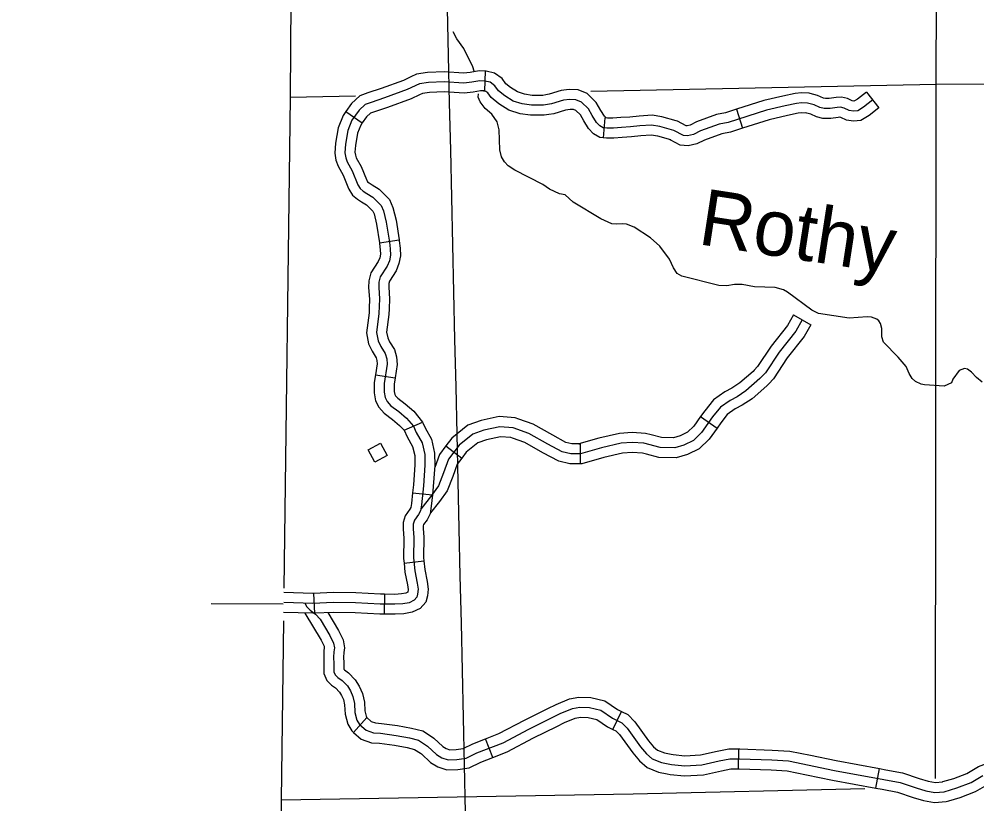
# Model space of a CAD drawing. Extents: x -19 to 366, y -4 to 359.
# Drawn here: x 127.169 to 128.531, y 200.051 to 201.168 of the extents above; entities that cross this region are included whole.
import ezdxf

# ---------------------------------------------------------------- set-up
doc = ezdxf.new("R2010")
doc.units = 0
for name, color, linetype in [('Level 2', 7, 'Continuous'), ('Level 32', 7, 'Continuous'), ('Level 35', 7, 'Continuous'), ('Level 45', 7, 'Continuous'), ('Level 5', 7, 'Continuous'), ('Level 56', 7, 'Continuous'), ('Level 60', 7, 'Continuous')]:
    doc.layers.add(name, color=color, linetype=linetype)

msp = doc.modelspace()

# ---------------------------------------------------------------- linework, layer by layer
at = {"layer": 'Level 2'}
for points in [[(127.5574, 201.4691), (127.5542, 201.0576), (127.5542, 201.0565), (127.5454, 200.3581)], [(127.5449, 200.3115), (127.5416, 200.0569), (127.5444, 199.839)]]:
    msp.add_lwpolyline(points, dxfattribs=at)
at = {"layer": 'Level 32'}
for p, q in [((127.7167, 200.583), (127.7427, 200.5946)), ((127.7286, 200.4939), (127.7569, 200.4909)), ((127.7164, 200.394), (127.7446, 200.3969)), ((127.5877, 200.3508), (127.5891, 200.3225)), ((127.6885, 200.3495), (127.6881, 200.3211))]:
    msp.add_line(p, q, dxfattribs=at)
for points in [[(127.7297, 200.5888), (127.7337, 200.5799), (127.7421, 200.5649), (127.7458, 200.5486), (127.7461, 200.5334), (127.7439, 200.5041), (127.7411, 200.4769), (127.7397, 200.4685), (127.7369, 200.4631), (127.7311, 200.455), (127.7295, 200.4493), (127.7292, 200.4428), (127.7304, 200.4302), (127.7299, 200.4012), (127.7318, 200.3829), (127.7353, 200.3653), (127.7365, 200.3567), (127.7358, 200.3499), (127.7346, 200.3455), (127.7306, 200.341), (127.7236, 200.3375), (127.7145, 200.3359), (127.7035, 200.3352), (127.6825, 200.3354), (127.6472, 200.3375), (127.6161, 200.338), (127.5866, 200.3366), (127.5452, 200.3377)], [(127.7427, 200.5946), (127.7464, 200.5863), (127.7555, 200.5701), (127.76, 200.5503), (127.7603, 200.533), (127.7581, 200.5028), (127.7569, 200.4909)], [(127.7167, 200.583), (127.721, 200.5735), (127.7287, 200.5598), (127.7316, 200.5469), (127.7318, 200.5338), (127.7298, 200.5053), (127.7286, 200.4939)], [(127.7286, 200.4939), (127.7271, 200.4788), (127.7261, 200.4731), (127.7248, 200.4706), (127.7181, 200.4612), (127.7153, 200.4516), (127.715, 200.4424), (127.7162, 200.4296), (127.7157, 200.4006), (127.7164, 200.394)], [(127.7569, 200.4909), (127.7552, 200.475), (127.7534, 200.464), (127.7491, 200.4557), (127.7441, 200.4487), (127.7436, 200.4471), (127.7435, 200.4432), (127.7446, 200.4307), (127.7441, 200.4018), (127.7446, 200.3969)], [(127.7446, 200.3969), (127.7459, 200.385), (127.7493, 200.3677), (127.7508, 200.3569), (127.7498, 200.3473), (127.7475, 200.3385), (127.7394, 200.3295), (127.7281, 200.3239), (127.7162, 200.3217), (127.7039, 200.321), (127.6881, 200.3211)], [(127.7164, 200.394), (127.7177, 200.3808), (127.7213, 200.363), (127.7222, 200.3565), (127.7218, 200.3525), (127.7191, 200.3511), (127.7128, 200.35), (127.7031, 200.3494), (127.6885, 200.3495)], [(127.5877, 200.3508), (127.5865, 200.3508), (127.5456, 200.3519)], [(127.6885, 200.3495), (127.683, 200.3496), (127.6477, 200.3517), (127.6159, 200.3522), (127.5877, 200.3508)], [(127.4419, 200.3365), (127.5444, 200.3357)], [(127.4419, 200.3365), (127.5444, 200.3357)], [(127.4419, 200.3365), (127.5444, 200.3357)], [(127.5891, 200.3225), (127.5868, 200.3224), (127.5448, 200.3235)], [(127.6881, 200.3211), (127.682, 200.3212), (127.6467, 200.3233), (127.6163, 200.3238), (127.5891, 200.3225)]]:
    msp.add_lwpolyline(points, dxfattribs=at)
at = {"layer": 'Level 35'}
for points in [[(127.8164, 201.0944), (127.8142, 201.1004), (127.8013, 201.1264), (127.7917, 201.1403), (127.7862, 201.1501)], [(128.4352, 200.6639), (128.4309, 200.6737), (128.4193, 200.6872), (128.3986, 200.7085), (128.3962, 200.7161), (128.396, 200.7278), (128.3944, 200.735), (128.392, 200.7388), (128.389, 200.741), (128.3817, 200.744), (128.3753, 200.7446), (128.3496, 200.7424), (128.3063, 200.749), (128.2964, 200.7538), (128.262, 200.7798), (128.2562, 200.7828), (128.2444, 200.7864), (128.2149, 200.7871), (128.1974, 200.7907), (128.1865, 200.7905), (128.1755, 200.7885), (128.1642, 200.7891), (128.1117, 200.8024), (128.1052, 200.8061), (128.0998, 200.8143), (128.0943, 200.8268), (128.0804, 200.8452), (128.067, 200.8571), (128.044, 200.872), (128.033, 200.8764), (128.0277, 200.8771), (128.0186, 200.8762), (128.0122, 200.8769), (127.9965, 200.8842), (127.9572, 200.9079), (127.9457, 200.918), (127.9377, 200.9198), (127.9236, 200.9264), (127.914, 200.9331), (127.874, 200.9531), (127.8648, 200.9594), (127.8594, 200.965), (127.8551, 200.9721), (127.8527, 200.982), (127.8519, 201.0108), (127.8487, 201.0221), (127.8413, 201.033), (127.8318, 201.0409), (127.8248, 201.0506), (127.822, 201.057), (127.8222, 201.0619)], [(128.5387, 200.6513), (128.5307, 200.658), (128.5237, 200.6659), (128.518, 200.67), (128.5138, 200.6707), (128.5063, 200.6683), (128.4974, 200.6557), (128.4952, 200.6503), (128.4847, 200.646), (128.457, 200.6475), (128.4521, 200.6486), (128.4441, 200.6523), (128.4395, 200.6567), (128.4352, 200.6639)]]:
    msp.add_lwpolyline(points, dxfattribs=at)
at = {"layer": 'Level 45'}
for p, q in [((127.8317, 201.0944), (127.8308, 201.0661)), ((128.3745, 201.0645), (128.3921, 201.0422)), ((128.1895, 201.04), (128.1981, 201.0129)), ((127.6338, 201.037), (127.657, 201.0206)), ((128.0021, 201.0276), (127.9996, 200.9993)), ((127.6813, 200.8499), (127.7094, 200.8543)), ((128.2704, 200.7471), (128.2952, 200.7331)), ((127.6757, 200.6618), (127.7038, 200.6578)), ((128.1384, 200.6025), (128.1617, 200.5862)), ((127.7761, 200.5607), (127.7986, 200.5434)), ((127.9669, 200.5639), (127.9669, 200.5354)), ((128.0136, 200.1571), (128.026, 200.1827)), ((127.6446, 200.1528), (127.6634, 200.174)), ((127.8427, 200.1173), (127.8324, 200.1437)), ((128.1922, 200.1009), (128.1929, 200.1293)), ((128.3875, 200.0735), (128.3927, 200.1015))]:
    msp.add_line(p, q, dxfattribs=at)
for points in [[(127.8317, 201.0944), (127.8234, 201.0947), (127.8106, 201.0924), (127.8011, 201.0912), (127.7739, 201.0931), (127.7499, 201.0921), (127.7342, 201.0898), (127.7263, 201.086)], [(127.918, 201.0605), (127.9137, 201.0598), (127.8986, 201.0598), (127.8879, 201.0614), (127.8777, 201.0647), (127.868, 201.0708), (127.8612, 201.0763), (127.8558, 201.0837), (127.845, 201.0915), (127.8334, 201.0944), (127.8317, 201.0944)], [(128.3833, 201.0534), (128.3699, 201.0428), (128.362, 201.0379), (128.3561, 201.0374), (128.3498, 201.0382), (128.3426, 201.0417), (128.3374, 201.0428), (128.3328, 201.0426), (128.3225, 201.041), (128.3143, 201.041), (128.3082, 201.0426), (128.3, 201.0463), (128.2905, 201.0487), (128.282, 201.0491), (128.275, 201.0484), (128.2587, 201.0449), (128.232, 201.0386), (128.1776, 201.0213), (128.1647, 201.0187), (128.1381, 201.0092), (128.1283, 201.004), (128.1198, 201.0021), (128.1138, 201.0028), (128.1002, 201.0099), (128.0803, 201.0155), (128.0686, 201.0173), (128.0521, 201.0162), (128.0387, 201.0148), (128.0256, 201.0141), (128.0142, 201.0131), (128.0051, 201.0131), (127.9997, 201.0136), (127.995, 201.0164), (127.9901, 201.0213), (127.9843, 201.0309), (127.9787, 201.0407), (127.9688, 201.0503), (127.9609, 201.0536), (127.9522, 201.0541), (127.9431, 201.0527), (127.9263, 201.0475), (127.9148, 201.0456), (127.8976, 201.0456), (127.8847, 201.0475), (127.8716, 201.0517), (127.8597, 201.0592), (127.8508, 201.0664), (127.8457, 201.0735), (127.8389, 201.0784), (127.8314, 201.0802), (127.8244, 201.0805), (127.8127, 201.0784), (127.8015, 201.077), (127.7737, 201.0788), (127.7512, 201.0779), (127.7384, 201.076), (127.7211, 201.0679), (127.6884, 201.0562), (127.6697, 201.0498), (127.6612, 201.0466), (127.6524, 201.0386), (127.6423, 201.0244), (127.6365, 201.0099), (127.6332, 200.9902), (127.6323, 200.978), (127.6334, 200.971), (127.6355, 200.965), (127.6428, 200.9523), (127.6505, 200.9326), (127.6538, 200.9273), (127.6584, 200.9235), (127.6636, 200.9202), (127.672, 200.9149), (127.6792, 200.9078), (127.6839, 200.9032), (127.6872, 200.8954), (127.6911, 200.8793), (127.6956, 200.8508), (127.6967, 200.8412), (127.6972, 200.8325), (127.6956, 200.8243), (127.6925, 200.8166), (127.6825, 200.8012), (127.6806, 200.7939), (127.6804, 200.7864), (127.6815, 200.7701), (127.6808, 200.749), (127.6773, 200.7221), (127.6797, 200.7104), (127.6834, 200.7022), (127.6897, 200.6922), (127.6918, 200.6849), (127.6923, 200.6772), (127.6883, 200.6498), (127.6881, 200.6372), (127.6895, 200.6295), (127.6923, 200.6241), (127.6977, 200.618), (127.7089, 200.6096), (127.7201, 200.6), (127.7297, 200.5888)], [(127.7263, 201.086), (127.7156, 201.081), (127.6837, 201.0696), (127.6648, 201.0632), (127.6537, 201.0589), (127.6417, 201.0481), (127.6338, 201.037)], [(127.8308, 201.0661), (127.8254, 201.0662), (127.8148, 201.0643), (127.8019, 201.0627), (127.7735, 201.0646), (127.7526, 201.0637), (127.7425, 201.0623), (127.7385, 201.0604)], [(127.9226, 201.0325), (127.916, 201.0314), (127.8965, 201.0314), (127.8815, 201.0336), (127.8656, 201.0387), (127.8514, 201.0476), (127.8404, 201.0566), (127.8355, 201.0633), (127.8328, 201.0653), (127.8294, 201.0661), (127.8308, 201.0661)], [(128.0042, 201.0275), (128.0038, 201.0277), (128.0014, 201.0302), (127.9965, 201.0381), (127.99, 201.0495), (127.9768, 201.0624), (127.9641, 201.0676), (127.9515, 201.0683), (127.94, 201.0665), (127.9231, 201.0614), (127.918, 201.0605)], [(128.3745, 201.0645), (128.3618, 201.0545), (128.3574, 201.0518), (128.3564, 201.0517), (128.3538, 201.052), (128.3473, 201.0552), (128.3387, 201.0571), (128.3313, 201.0567), (128.3214, 201.0552), (128.3162, 201.0552), (128.3131, 201.056), (128.3047, 201.0598), (128.2941, 201.0624)], [(127.7385, 201.0604), (127.7265, 201.0547), (127.693, 201.0427), (127.6745, 201.0365), (127.6688, 201.0343), (127.663, 201.0291), (127.657, 201.0206)], [(128.2941, 201.0624), (128.2926, 201.0628), (128.2817, 201.0634), (128.2728, 201.0625), (128.2555, 201.0588), (128.2282, 201.0523), (128.1895, 201.04)], [(127.9996, 200.9993), (127.9952, 200.9997), (127.9862, 201.0051), (127.9789, 201.0125), (127.972, 201.0237), (127.9673, 201.032), (127.9609, 201.0382), (127.9577, 201.0395), (127.953, 201.0398), (127.9463, 201.0388), (127.9295, 201.0336), (127.9226, 201.0325)], [(128.1895, 201.04), (128.174, 201.0351), (128.1609, 201.0325), (128.1323, 201.0222), (128.1233, 201.0175), (128.1191, 201.0165), (128.118, 201.0166), (128.1055, 201.0231), (128.1036, 201.0236)], [(128.3921, 201.0422), (128.3781, 201.0312), (128.3665, 201.024), (128.3559, 201.0232), (128.3458, 201.0243), (128.3379, 201.0282), (128.3362, 201.0285), (128.3342, 201.0284), (128.3236, 201.0268), (128.3124, 201.0268), (128.3034, 201.0292), (128.2954, 201.0329), (128.2874, 201.0348)], [(127.6338, 201.037), (127.6298, 201.0312), (127.6227, 201.0137), (127.6191, 200.9919), (127.618, 200.9774), (127.6196, 200.9675), (127.6225, 200.9591), (127.6299, 200.9461), (127.6364, 200.9297)], [(128.1036, 201.0236), (128.0834, 201.0294), (128.0693, 201.0316), (128.0508, 201.0303), (128.0376, 201.0289), (128.0247, 201.0282), (128.0136, 201.0273), (128.0057, 201.0273), (128.0021, 201.0276)], [(128.2884, 201.0346), (128.2824, 201.0349), (128.2772, 201.0344), (128.2618, 201.0311), (128.2358, 201.0249), (128.1981, 201.0129)], [(127.657, 201.0206), (127.6549, 201.0175), (127.6502, 201.006), (127.6473, 200.9885), (127.6466, 200.9787), (127.6472, 200.9745), (127.6485, 200.9708), (127.6556, 200.9584), (127.6628, 200.9401)], [(128.1981, 201.0129), (128.1811, 201.0075), (128.1685, 201.005), (128.1438, 200.9961), (128.1332, 200.9906), (128.1206, 200.9878), (128.1095, 200.989), (128.095, 200.9966), (128.0959, 200.9963)], [(128.0959, 200.9963), (128.0773, 201.0016), (128.068, 201.0031), (128.0533, 201.002), (128.0399, 201.0006), (128.0266, 200.9999), (128.0148, 200.9989), (128.0045, 200.9989), (127.9996, 200.9993)], [(127.6364, 200.9297), (127.6377, 200.9263), (127.6429, 200.9177), (127.6502, 200.9119), (127.6559, 200.9083), (127.6631, 200.9037), (127.6693, 200.8977), (127.6719, 200.8951), (127.6737, 200.891), (127.6772, 200.8765), (127.6813, 200.8499)], [(127.6628, 200.9401), (127.6633, 200.939), (127.6646, 200.9368), (127.6667, 200.9351), (127.6712, 200.9322), (127.6809, 200.9261), (127.6892, 200.918), (127.6959, 200.9113), (127.7007, 200.8999), (127.7051, 200.8821), (127.7094, 200.8543)], [(127.6813, 200.8499), (127.6815, 200.8488), (127.6826, 200.8399), (127.6829, 200.8335), (127.6819, 200.8284), (127.6798, 200.8232), (127.6693, 200.807), (127.6665, 200.7959), (127.6661, 200.7862), (127.6673, 200.7698), (127.6669, 200.7567)], [(127.7094, 200.8543), (127.7096, 200.8527), (127.7109, 200.8424), (127.7115, 200.8315), (127.7092, 200.8203), (127.7052, 200.8101), (127.6956, 200.7954), (127.6948, 200.7919), (127.6946, 200.7867), (127.6958, 200.7703), (127.6953, 200.7557)], [(127.6669, 200.7567), (127.6667, 200.7502), (127.6629, 200.7216), (127.6661, 200.706), (127.6709, 200.6955), (127.6766, 200.6863), (127.6777, 200.6825), (127.678, 200.6778), (127.6757, 200.6618)], [(127.6953, 200.7557), (127.695, 200.7479), (127.6917, 200.7226), (127.6933, 200.7148), (127.6959, 200.709), (127.7028, 200.698), (127.7059, 200.6874), (127.7066, 200.6766), (127.7038, 200.6578)], [(128.2828, 200.7401), (128.2739, 200.7243), (128.2502, 200.6944), (128.2307, 200.6649), (128.2228, 200.6565), (128.2029, 200.6391), (128.1902, 200.6307), (128.1802, 200.6254), (128.1666, 200.6159), (128.1555, 200.6023), (128.1398, 200.5796), (128.1282, 200.5686), (128.1145, 200.5618), (128.1019, 200.5581), (128.0809, 200.5586), (128.0577, 200.5644), (128.0409, 200.5654), (128.0251, 200.5644), (127.9972, 200.5581), (127.9673, 200.5496), (127.9536, 200.5496), (127.9415, 200.5523), (127.921, 200.5633), (127.8942, 200.5786), (127.8715, 200.5865), (127.8526, 200.5881), (127.83, 200.5833), (127.8142, 200.5775), (127.7948, 200.5618), (127.7795, 200.5418), (127.7727, 200.5223), (127.7653, 200.5039), (127.7553, 200.4902), (127.7401, 200.4705)], [(128.2704, 200.7471), (128.262, 200.7323), (128.2387, 200.7027), (128.2195, 200.6737), (128.2147, 200.6685)], [(128.2952, 200.7331), (128.2857, 200.7164), (128.2617, 200.686), (128.2419, 200.6561), (128.2354, 200.6491)], [(127.6757, 200.6618), (127.6741, 200.651), (127.6739, 200.6361), (127.6759, 200.6248), (127.6805, 200.616), (127.688, 200.6075), (127.7, 200.5985), (127.71, 200.5899), (127.7167, 200.583)], [(127.7038, 200.6578), (127.7025, 200.6487), (127.7023, 200.6384), (127.7031, 200.6341), (127.7041, 200.6322), (127.7074, 200.6285), (127.7178, 200.6207), (127.7302, 200.6101), (127.7427, 200.5946)], [(128.2147, 200.6685), (128.213, 200.6667), (128.1942, 200.6504), (128.183, 200.6429), (128.1729, 200.6376), (128.1568, 200.6265), (128.1442, 200.6108), (128.1384, 200.6025)], [(128.2354, 200.6491), (128.2327, 200.6462), (128.2115, 200.6278), (128.1975, 200.6185), (128.1876, 200.6133), (128.1763, 200.6054), (128.1669, 200.5937), (128.1617, 200.5862)], [(127.8798, 200.5986), (127.8745, 200.6005), (127.8517, 200.6024), (127.8261, 200.597), (127.8071, 200.5901), (127.7845, 200.5717), (127.7761, 200.5607)], [(128.1384, 200.6025), (128.1289, 200.5889), (128.1199, 200.5803), (128.1093, 200.575), (128.1, 200.5723), (128.0828, 200.5728), (128.0682, 200.5764)], [(127.9669, 200.5639), (127.9551, 200.5639), (127.9465, 200.5657), (127.9279, 200.5758), (127.9001, 200.5916), (127.8798, 200.5986)], [(128.0682, 200.5764), (128.0599, 200.5785), (128.0409, 200.5797), (128.0231, 200.5785), (127.9937, 200.5718), (127.9653, 200.5639), (127.9669, 200.5639)], [(128.1617, 200.5862), (128.1506, 200.5704), (128.1365, 200.5568), (128.1197, 200.5485), (128.1037, 200.5438), (128.0789, 200.5444), (128.0613, 200.5488)], [(127.7761, 200.5607), (127.7669, 200.5486), (127.7603, 200.53)], [(127.8705, 200.5718), (127.8686, 200.5725), (127.8535, 200.5737), (127.8339, 200.5696), (127.8213, 200.565), (127.805, 200.5518), (127.7986, 200.5434)], [(127.9669, 200.5354), (127.9521, 200.5354), (127.9365, 200.5388), (127.9141, 200.5509), (127.8883, 200.5656), (127.8705, 200.5718)], [(128.0613, 200.5488), (128.0555, 200.5503), (128.0409, 200.5512), (128.0272, 200.5503), (128.0007, 200.5443), (127.9692, 200.5354), (127.9669, 200.5354)], [(127.7986, 200.5434), (127.7922, 200.5349), (127.786, 200.5173), (127.7778, 200.4969), (127.7667, 200.4817), (127.7542, 200.4655)], [(127.5751, 200.3369), (127.578, 200.3318), (127.5827, 200.3271), (127.5903, 200.3213), (127.5971, 200.3141), (127.6109, 200.291), (127.6163, 200.2801), (127.6174, 200.2733), (127.6166, 200.2678), (127.6163, 200.2599), (127.6166, 200.2505), (127.6166, 200.2393), (127.6184, 200.235), (127.6224, 200.231), (127.6282, 200.227), (127.6358, 200.2191), (127.6401, 200.2122), (127.6437, 200.2039), (127.6459, 200.1942), (127.6466, 200.1812), (127.6495, 200.1703), (127.6531, 200.1642), (127.6625, 200.1559), (127.6729, 200.1523), (127.683, 200.1516), (127.7051, 200.1487), (127.7242, 200.1451), (127.7372, 200.1418), (127.7498, 200.1335), (127.7628, 200.1216), (127.7704, 200.1169), (127.7794, 200.114), (127.7917, 200.1144), (127.8047, 200.1162), (127.8202, 200.1238), (127.8574, 200.1382), (127.8942, 200.1577), (127.9386, 200.1797), (127.9559, 200.1869), (127.9664, 200.1888), (127.9804, 200.1884), (127.9963, 200.1844), (128.0129, 200.1732), (128.0263, 200.1667), (128.0339, 200.1588), (128.053, 200.1324), (128.0613, 200.1223), (128.0696, 200.1154), (128.0826, 200.11), (128.097, 200.1071), (128.1158, 200.1053), (128.1403, 200.1068), (128.1649, 200.1122), (128.18, 200.1154), (128.1938, 200.1151), (128.2396, 200.1136), (128.2634, 200.1122), (128.3287, 200.0988), (128.3991, 200.0858), (128.4222, 200.0815), (128.445, 200.0739), (128.4587, 200.0696), (128.4717, 200.0674), (128.485, 200.0685), (128.5031, 200.0739), (128.5233, 200.0815), (128.5399, 200.0913)], [(127.5755, 200.3227), (127.5984, 200.2841), (127.6026, 200.2757), (127.603, 200.2731), (127.6025, 200.2691), (127.6021, 200.2599), (127.6024, 200.2507)], [(127.6081, 200.3234), (127.6233, 200.2978), (127.63, 200.2845), (127.6317, 200.2734), (127.6308, 200.2666), (127.6305, 200.2598), (127.6308, 200.2518)], [(127.6024, 200.2507), (127.6024, 200.2502), (127.6024, 200.2365), (127.6064, 200.2269), (127.6133, 200.22), (127.6189, 200.2162), (127.6245, 200.2103), (127.6275, 200.2056), (127.6301, 200.1995), (127.6318, 200.1922), (127.6325, 200.1789), (127.6363, 200.1648), (127.642, 200.1551), (127.6446, 200.1528)], [(127.6308, 200.2518), (127.6308, 200.2508), (127.6308, 200.2427), (127.6315, 200.242), (127.6374, 200.2379), (127.647, 200.2279), (127.6527, 200.2189), (127.6573, 200.2083), (127.66, 200.1961), (127.6607, 200.1834), (127.6627, 200.1759), (127.6642, 200.1733), (127.6634, 200.174)], [(127.9211, 200.1869), (127.9327, 200.1927), (127.9519, 200.2007), (127.9653, 200.203), (127.9824, 200.2026), (128.0022, 200.1976), (128.02, 200.1856), (128.026, 200.1827)], [(127.8324, 200.1437), (127.8515, 200.1511), (127.8877, 200.1703), (127.9211, 200.1869)], [(128.026, 200.1827), (128.0348, 200.1784), (128.0448, 200.1679), (128.0642, 200.1411), (128.0714, 200.1324), (128.077, 200.1277), (128.0868, 200.1237), (128.0965, 200.1217)], [(127.6634, 200.174), (127.6698, 200.1684), (127.6758, 200.1663), (127.6845, 200.1657), (127.7073, 200.1627), (127.7272, 200.1589), (127.743, 200.155), (127.7554, 200.1469)], [(127.9337, 200.1615), (127.9445, 200.1668), (127.9599, 200.1732), (127.9674, 200.1745), (127.9785, 200.1742), (127.9905, 200.1712), (128.0058, 200.1609), (128.0136, 200.1571)], [(127.6446, 200.1528), (127.6552, 200.1434), (127.6701, 200.1382), (127.6816, 200.1374), (127.7028, 200.1346), (127.7211, 200.1312), (127.7314, 200.1286), (127.7398, 200.1231)], [(127.8427, 200.1173), (127.8633, 200.1253), (127.9007, 200.1451), (127.9337, 200.1615)], [(128.0136, 200.1571), (128.0178, 200.1551), (128.0229, 200.1497), (128.0417, 200.1237), (128.0512, 200.1122), (128.0622, 200.1031), (128.0784, 200.0964), (128.0909, 200.0939)], [(127.7554, 200.1469), (127.7586, 200.1447), (127.7714, 200.133), (127.7764, 200.1299), (127.7814, 200.1283), (127.7905, 200.1285), (127.8005, 200.1299), (127.8145, 200.1368), (127.8324, 200.1437)], [(128.0965, 200.1217), (128.0991, 200.1212), (128.1161, 200.1196), (128.1384, 200.1209), (128.1619, 200.1261), (128.1787, 200.1297), (128.1929, 200.1293)], [(128.1929, 200.1293), (128.1942, 200.1293), (128.2402, 200.1278), (128.2653, 200.1263), (128.2947, 200.1203)], [(127.7398, 200.1231), (127.7411, 200.1223), (127.7542, 200.1102), (127.7644, 200.1039), (127.7774, 200.0997), (127.7929, 200.1002), (127.8089, 200.1024), (127.8259, 200.1107), (127.8427, 200.1173)], [(128.2947, 200.1203), (128.3314, 200.1128), (128.3927, 200.1015)], [(128.4832, 200.0828), (128.4985, 200.0874), (128.5171, 200.0944), (128.5336, 200.1041), (128.5501, 200.1106), (128.5747, 200.1134), (128.5812, 200.1135)], [(128.0909, 200.0939), (128.0949, 200.0931), (128.1155, 200.0911), (128.1423, 200.0927), (128.1679, 200.0983), (128.1814, 200.1012), (128.1922, 200.1009)], [(128.1922, 200.1009), (128.1933, 200.1009), (128.2389, 200.0994), (128.2615, 200.0981), (128.289, 200.0925)], [(128.3927, 200.1015), (128.4017, 200.0998), (128.4258, 200.0953), (128.4493, 200.0874), (128.462, 200.0834), (128.4723, 200.0817), (128.4824, 200.0825), (128.4832, 200.0828)], [(128.289, 200.0925), (128.326, 200.0849), (128.3875, 200.0735)], [(128.4914, 200.0556), (128.5076, 200.0604), (128.5294, 200.0686), (128.5461, 200.0784), (128.5571, 200.0828), (128.5765, 200.085), (128.5816, 200.0851)], [(128.3875, 200.0735), (128.3965, 200.0719), (128.4186, 200.0677), (128.4406, 200.0604), (128.4553, 200.0557), (128.4711, 200.0531), (128.4877, 200.0545), (128.4914, 200.0556)]]:
    msp.add_lwpolyline(points, dxfattribs=at)
at = {"layer": 'Level 5'}
for points in [[(128.4735, 201.0751), (128.4766, 201.9704)], [(129.4755, 201.0782), (128.4735, 201.0751)], [(128.4735, 201.0751), (127.9823, 201.0652)], [(128.4724, 200.0873), (128.4735, 201.0751)], [(127.6472, 201.0584), (127.5542, 201.0565)], [(127.5416, 200.0569), (128.0426, 200.0652), (128.3718, 200.0731)]]:
    msp.add_lwpolyline(points, dxfattribs=at)
at = {"layer": 'Level 56'}
msp.add_lwpolyline([(127.683, 200.5644), (127.6924, 200.547), (127.675, 200.5376), (127.6656, 200.555)], close=True, dxfattribs=at)
at = {"layer": 'Level 60'}
for points in [[(132.1027, 1.3746), (131.9232, 9.99), (131.7429, 18.6056), (131.5621, 27.2214), (131.3806, 35.8373), (131.1985, 44.4533), (131.0158, 53.0695), (130.8324, 61.6859), (130.6485, 70.3024), (130.4639, 78.919), (130.2786, 87.5358), (130.0928, 96.1527), (129.9063, 104.7698), (129.7193, 113.387), (129.5316, 122.0044), (129.3433, 130.6219), (129.1543, 139.2396), (128.9648, 147.8575), (128.7746, 156.4754), (128.5838, 165.0936), (128.3925, 173.7119), (128.2005, 182.3303), (128.0078, 190.9489), (127.8146, 199.5676), (127.6208, 208.1865), (127.4264, 216.8056), (127.2313, 225.4247), (127.0357, 234.0441), (126.8394, 242.6636), (126.6425, 251.2833), (126.4451, 259.9031), (126.247, 268.523), (126.0483, 277.1431), (125.849, 285.7634), (125.6492, 294.3838), (125.4487, 303.0044), (125.2476, 311.6252), (125.0459, 320.2461), (124.8437, 328.8671), (124.6408, 337.4883), (124.4373, 346.1097)], [(0, 198.1326), (7.1014, 198.137), (14.2028, 198.1503), (21.3042, 198.1724), (28.4055, 198.2034), (35.5068, 198.2433), (42.6081, 198.292), (49.7092, 198.3496), (56.8103, 198.4161), (63.9113, 198.4913), (71.0123, 198.5755), (78.1131, 198.6685), (85.2137, 198.7704), (92.3143, 198.8811), (99.4147, 199.0007), (106.5149, 199.1291), (113.615, 199.2664), (120.7149, 199.4126), (127.8146, 199.5676), (134.9141, 199.7315), (142.0135, 199.9042), (149.1125, 200.0858), (156.2114, 200.2762), (163.31, 200.4755), (170.4084, 200.6837), (177.5065, 200.9007), (184.6043, 201.1265), (191.7018, 201.3612), (198.799, 201.6048), (205.896, 201.8572), (212.9926, 202.1185), (220.0888, 202.3886), (227.1848, 202.6676), (234.2803, 202.9554), (241.3755, 203.2521), (248.4704, 203.5576), (255.5648, 203.872), (262.6589, 204.1952), (269.7525, 204.5273), (276.8457, 204.8682), (283.9385, 205.218), (291.0309, 205.5766), (298.1228, 205.9441), (305.2142, 206.3204), (312.3051, 206.7056), (319.3956, 207.0996), (326.4856, 207.5024), (333.5751, 207.9141), (340.664, 208.3347)]]:
    msp.add_spline(points, degree=3, dxfattribs=at)

# ---------------------------------------------------------------- texts
at = {"layer": 'Level 35'}
msp.add_text('Rothy', height=0.08, rotation=351.2515, dxfattribs=at).set_placement((128.1331, 200.8482))

doc.saveas('drawing.dxf')
